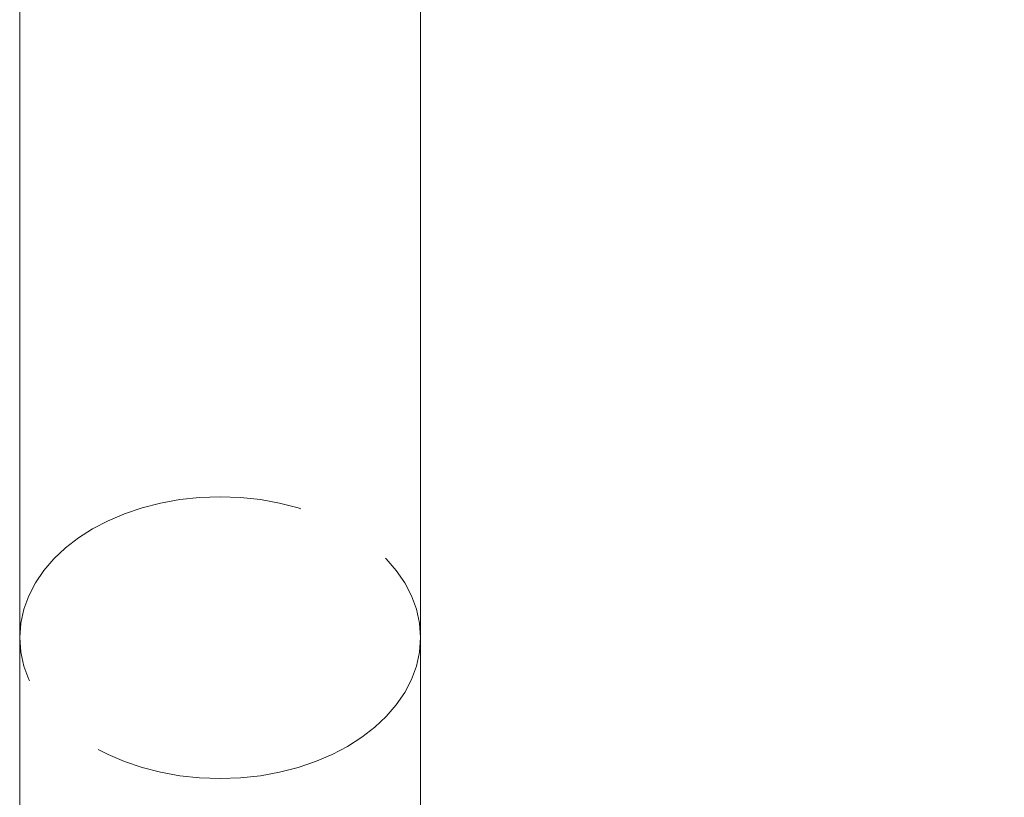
# Model space of a CAD drawing. Header units: millimetres. Extents: x 110 to 3135, y 110 to 2200.
# Tile 282 of 329: x 1438.75 to 1441.34, y 1595.33 to 1597.37. Entities that reach past the tile are written whole.
import ezdxf

# ---------------------------------------------------------------- set-up
doc = ezdxf.new("R2010")
doc.units = ezdxf.units.MM
doc.header["$LTSCALE"] = 11
doc.linetypes.add('DASHED', pattern=[0.2068, 0.1655, -0.0413])
for name, color, linetype, lineweight in [('Dimension (ISO)', 7, 'Continuous', 9), ('Hidden (ISO)', 7, 'DASHED', 9), ('Visible (ISO)', 7, 'Continuous', 18)]:
    doc.layers.add(name, color=color, linetype=linetype, lineweight=lineweight)
doc.styles.add('Note Text (ISO)', font='tahoma.ttf')
doc.dimstyles.new('Default (ISO)', dxfattribs={"dimscale": 11, "dimtxt": 2.5, "dimasz": 2.5, "dimexe": 1, "dimexo": 1, "dimgap": 0.762, "dimtad": 1, "dimrnd": 1e-08, "dimtxsty": 'Note Text (ISO)', "dimcen": 0.09, "dimdle": 10, "dimclrd": 256, "dimclre": 256, "dimclrt": 256, "dimazin": 2, "dimtfac": 1, "dimtmove": 0, "dimatfit": 3, "dimfxl": 0, "dimtolj": 1, "dimtzin": 0, "dimlwd": -1, "dimlwe": -1, "dimarcsym": 0})

# ---------------------------------------------------------------- blocks, each defined once
blk = doc.blocks.new('*D14')
at = {"layer": 'Defpoints', "color": 0}
for p in [(1363.1023, 1893.6836), (1363.1023, 1610.5322), (1996.5981, 1378.2584)]:
    blk.add_point(p, dxfattribs=at)
at = {"layer": 'Dimension (ISO)'}
for p, q in [((1363.1023, 1621.5322), (1363.1023, 1904.6836)), ((1996.5981, 1389.2584), (1996.5981, 1904.6836)), ((1969.0981, 1893.6836), (1390.6023, 1893.6836))]:
    blk.add_line(p, q, dxfattribs=at)
for points in [[(1390.6023, 1898.2669), (1390.6023, 1889.1002), (1363.1023, 1893.6836)], [(1969.0981, 1898.2669), (1969.0981, 1889.1002), (1996.5981, 1893.6836)]]:
    blk.add_solid(points, dxfattribs=at)
at = {"layer": 'Dimension (ISO)', "insert": (1655.1362, 1930.7106), "char_height": 27.5, "attachment_point": 1, "style": 'Note Text (ISO)'}
blk.add_mtext('\\A1; 320', dxfattribs=at)
blk = doc.blocks.new('*D15')
at = {"layer": 'Defpoints', "color": 0}
for p in [(1664.0898, 1812.1831), (1363.1023, 1610.5322), (1664.0898, 1397.5008)]:
    blk.add_point(p, dxfattribs=at)
at = {"layer": 'Dimension (ISO)'}
for p, q in [((1363.1023, 1621.5322), (1363.1023, 1823.1831)), ((1664.0898, 1408.5008), (1664.0898, 1823.1831)), ((1390.6023, 1812.1831), (1636.5898, 1812.1831))]:
    blk.add_line(p, q, dxfattribs=at)
for points in [[(1390.6023, 1816.7665), (1390.6023, 1807.5998), (1363.1023, 1812.1831)], [(1636.5898, 1816.7665), (1636.5898, 1807.5998), (1664.0898, 1812.1831)]]:
    blk.add_solid(points, dxfattribs=at)
at = {"layer": 'Dimension (ISO)', "insert": (1466.8485, 1849.1548), "char_height": 27.5, "attachment_point": 1, "style": 'Note Text (ISO)'}
blk.add_mtext('\\A1;164', dxfattribs=at)

msp = doc.modelspace()

# ---------------------------------------------------------------- linework, layer by layer
at = {"layer": 'Hidden (ISO)', "ltscale": 2.192892}
for p, q in [((1438.7472, 1602.6173), (1438.7472, 1594.5507)), ((1439.8006, 1594.5507), (1439.8006, 1602.6173))]:
    msp.add_line(p, q, dxfattribs=at)
at = {"layer": 'Hidden (ISO)', "ltscale": 7.188023}
msp.add_arc((1339.5898, 1397.5008), 321.75, 0, 84.441265, dxfattribs=at)
at = {"layer": 'Hidden (ISO)', "ltscale": 0.57267}
msp.add_ellipse((1439.2739, 1595.7455), major_axis=(0.5267, 0), ratio=0.703764, dxfattribs=at)
at = {"layer": 'Visible (ISO)'}
msp.add_arc((1339.5898, 1397.5008), 324.5, 0, 84.48852, dxfattribs=at)

# ---------------------------------------------------------------- dimensions: what is measured, and where the dimension line sits
at = {"layer": 'Dimension (ISO)'}
dim = msp.add_linear_dim(base=(1363.1023, 1893.6836), p1=(1996.5981, 1378.2584), p2=(1363.1023, 1610.5322), angle=180, text=' 320', dimstyle='Default (ISO)', override={"dimdec": 2, "dimlfac": 0.545455, "dimtp": 0, "dimtm": 0, "dimtdec": 2, "dimtofl": 0, "dimatfit": 1}, dxfattribs=at)
dim.commit()
dim.dimension.update_dxf_attribs({"geometry": '*D14', "text_midpoint": (1691.2519, 1893.6836), "dimtype": 160})
dim = msp.add_linear_dim(base=(1664.0898, 1812.1831), p1=(1363.1023, 1610.5322), p2=(1664.0898, 1397.5008), angle=180, dimstyle='Default (ISO)', override={"dimdec": 0, "dimlfac": 0.545455, "dimtp": 0, "dimtm": 0, "dimtdec": 0, "dimtofl": 0, "dimatfit": 1}, dxfattribs=at)
dim.commit()
dim.dimension.update_dxf_attribs({"geometry": '*D15', "text_midpoint": (1495.2627, 1812.1831), "dimtype": 160})

doc.saveas('drawing.dxf')
